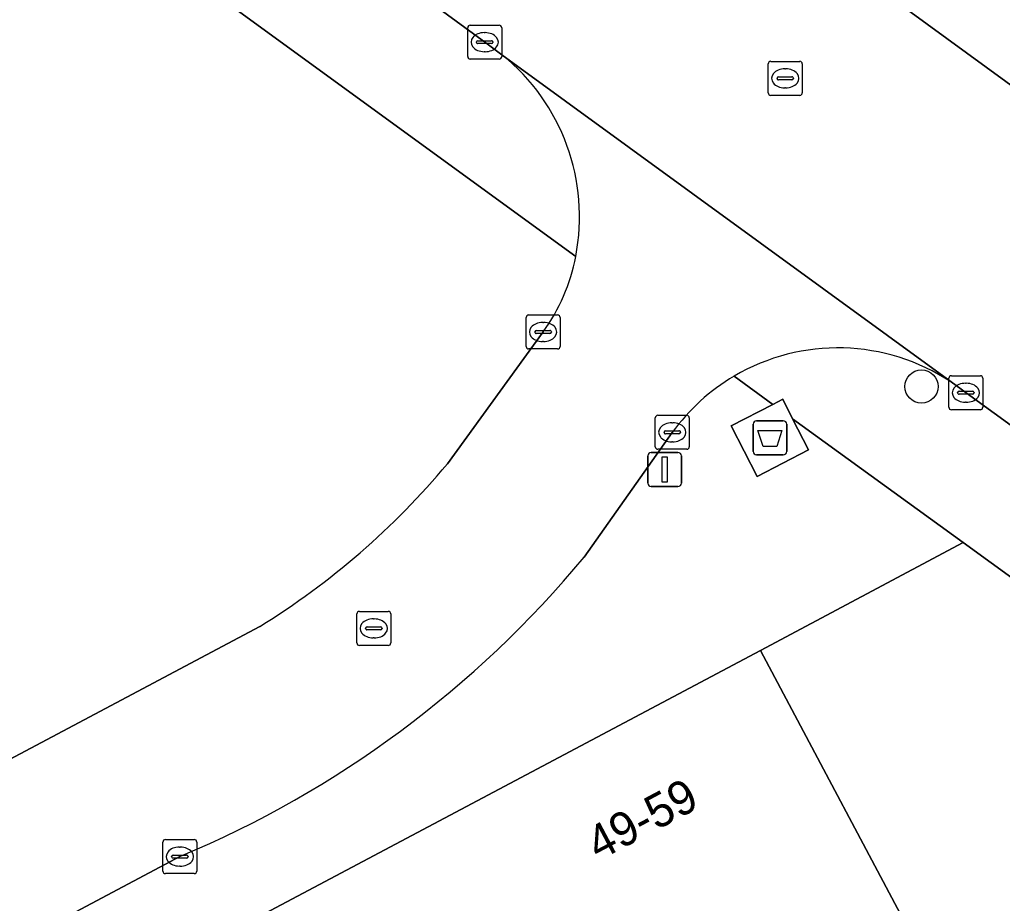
# Model space of a CAD drawing. Extents: x 159674 to 160531, y 382172 to 382904.
# Drawn here: x 160017.62 to 160046.54, y 382332.4 to 382358.39 of the extents above; entities that cross this region are included whole.
import ezdxf

# ---------------------------------------------------------------- set-up
doc = ezdxf.new("R2010")
doc.units = 0
for name, color, linetype in [('IMGEO_Afval_apart_plaats', 7, 'Continuous'), ('IMGEO_Boom', 7, 'Continuous'), ('IMGEO_Groenvoorziening', 7, 'Continuous'), ('IMGEO_Kolk', 7, 'Continuous'), ('IMGEO_Lichtmast', 7, 'Continuous'), ('IMGEO_Pand', 7, 'Continuous'), ('IMGEO_Pand_nummerreeks', 7, 'Continuous'), ('IMGEO_Rijbaan_lokaal_gesloten', 7, 'Continuous'), ('IMGEO_Rijbaan_lokaal_open', 7, 'Continuous'), ('IMGEO_Rioolput', 7, 'Continuous'), ('IMGEO_Voetpad_gesloten', 7, 'Continuous'), ('IMGEO_Voetpad_open', 7, 'Continuous')]:
    doc.layers.add(name, color=color, linetype=linetype)

msp = doc.modelspace()

# ---------------------------------------------------------------- linework, layer by layer
at = {"layer": 'IMGEO_Afval_apart_plaats'}
for p, q in [((160039.202, 382345.693), (160039.202, 382346.493)), ((160039.202, 382346.493), (160039.202, 382345.693)), ((160039.302, 382346.593), (160040.092, 382346.593)), ((160040.092, 382346.593), (160039.302, 382346.593)), ((160040.192, 382346.493), (160040.192, 382345.693)), ((160040.192, 382345.693), (160040.192, 382346.493)), ((160040.092, 382345.593), (160039.302, 382345.593)), ((160039.302, 382345.593), (160040.092, 382345.593))]:
    msp.add_line(p, q, dxfattribs=at)
msp.add_lwpolyline([(160039.345, 382346.307), (160040.049, 382346.307), (160039.9, 382345.837), (160039.494, 382345.837), (160039.345, 382346.307)], dxfattribs=at)
for centre, start, end in [((160039.302, 382346.493), 90, 180), ((160039.302, 382346.493), 90, 180), ((160040.092, 382346.493), 0, 90), ((160040.092, 382346.493), 360, 90), ((160039.302, 382345.693), 180, 270), ((160039.302, 382345.693), 180, 270), ((160040.092, 382345.693), 270, 0), ((160040.092, 382345.693), 270, 0)]:
    msp.add_arc(centre, 0.1, start, end, dxfattribs=at)
at = {"layer": 'IMGEO_Boom'}
msp.add_circle((160044.157, 382347.602), 0.489, dxfattribs=at)
at = {"layer": 'IMGEO_Groenvoorziening'}
for points in [[(160033.982, 382351.425), (160006.646, 382371.299), (160000.468, 382368.176), (160005.403, 382358.937), (160000, 382356.044), (159989.896, 382350.653), (159974.368, 382342.369), (159958.839, 382334.084), (159943.311, 382325.8), (159938.381, 382335.041), (159938.238, 382335.298), (159928.126, 382329.843), (159949.672, 382314.284), (159964.599, 382303.191), (159975.985, 382309.171), (159974.461, 382312.133), (159975.28, 382312.603), (159974.356, 382314.464), (159976.287, 382315.345), (159977.115, 382313.657), (159977.738, 382314.014)], [(160030.204, 382345.326), (160033.024, 382349.211)], [(160069.876, 382317.999), (160071.602, 382320.568), (160072.224, 382321.861), (160072.647, 382323.232), (160045.381, 382343.017), (160039.422, 382339.84), (160044.297, 382330.659), (160028.751, 382322.408), (160013.206, 382314.156), (160000, 382307.147), (159997.66, 382305.905), (159982.114, 382297.653), (159977.237, 382306.837), (159966.979, 382301.422), (160000, 382277.384), (160003.473, 382274.856), (160014.527, 382280.815), (160013.011, 382283.689), (160015.445, 382285.033)], [(159998.879, 382326.843), (160000, 382327.438), (160010.873, 382333.212), (160009.916, 382335.059), (160011.76, 382336.052), (160012.767, 382334.217), (160024.689, 382340.548)]]:
    msp.add_lwpolyline(points, dxfattribs=at)
for centre, radius, start, end in [((160028.662, 382352.413), 5.41, 323.7202, 349.4834), ((160012.678, 382359.984), 22.848, 301.7159, 320.0931)]:
    msp.add_arc(centre, radius, start, end, dxfattribs=at)
at = {"layer": 'IMGEO_Kolk'}
for p, q in [((160030.804, 382357.306), (160030.804, 382358.158)), ((160030.879, 382358.232), (160031.731, 382358.232)), ((160031.292, 382358.012), (160031.317, 382358.012)), ((160031.805, 382358.158), (160031.805, 382357.306)), ((160031.063, 382357.726), (160031.063, 382357.738)), ((160031.501, 382357.689), (160031.103, 382357.689)), ((160031.106, 382357.775), (160031.504, 382357.775)), ((160031.547, 382357.738), (160031.547, 382357.726)), ((160031.315, 382357.452), (160031.29, 382357.452)), ((160031.731, 382357.232), (160030.879, 382357.232)), ((160032.522, 382348.781), (160032.522, 382349.633)), ((160032.597, 382349.707), (160033.449, 382349.707)), ((160033.523, 382349.633), (160033.523, 382348.781)), ((160033.01, 382349.487), (160033.035, 382349.487)), ((160032.781, 382349.201), (160032.781, 382349.213)), ((160033.219, 382349.164), (160032.821, 382349.164)), ((160032.824, 382349.25), (160033.222, 382349.25)), ((160033.265, 382349.213), (160033.265, 382349.201)), ((160033.033, 382348.927), (160033.008, 382348.927)), ((160033.449, 382348.707), (160032.597, 382348.707)), ((160044.963, 382346.993), (160044.963, 382347.845)), ((160045.038, 382347.919), (160045.89, 382347.919)), ((160045.964, 382347.845), (160045.964, 382346.993)), ((160045.451, 382347.699), (160045.476, 382347.699)), ((160045.222, 382347.413), (160045.222, 382347.425)), ((160045.66, 382347.376), (160045.262, 382347.376)), ((160045.265, 382347.462), (160045.663, 382347.462)), ((160045.706, 382347.425), (160045.706, 382347.413)), ((160045.474, 382347.139), (160045.449, 382347.139)), ((160036.397, 382346.757), (160037.249, 382346.757)), ((160045.89, 382346.919), (160045.038, 382346.919)), ((160036.322, 382345.831), (160036.322, 382346.683)), ((160036.81, 382346.537), (160036.835, 382346.537)), ((160037.323, 382346.683), (160037.323, 382345.831)), ((160036.581, 382346.251), (160036.581, 382346.263)), ((160037.019, 382346.214), (160036.621, 382346.214)), ((160036.624, 382346.3), (160037.022, 382346.3)), ((160037.065, 382346.263), (160037.065, 382346.251)), ((160036.833, 382345.977), (160036.808, 382345.977)), ((160037.249, 382345.757), (160036.397, 382345.757)), ((160021.906, 382334.276), (160022.758, 382334.276)), ((160021.831, 382333.35), (160021.831, 382334.202)), ((160022.319, 382334.056), (160022.344, 382334.056)), ((160022.832, 382334.202), (160022.832, 382333.35)), ((160022.09, 382333.77), (160022.09, 382333.782)), ((160022.528, 382333.733), (160022.13, 382333.733)), ((160022.133, 382333.819), (160022.531, 382333.819)), ((160022.574, 382333.782), (160022.574, 382333.77)), ((160022.342, 382333.496), (160022.317, 382333.496)), ((160022.758, 382333.276), (160021.906, 382333.276))]:
    msp.add_line(p, q, dxfattribs=at)
for points in [[(160030.804, 382357.306), (160030.804, 382358.158)], [(160030.879, 382358.232), (160031.731, 382358.232)], [(160031.805, 382358.158), (160031.805, 382357.306)], [(160031.731, 382357.232), (160030.879, 382357.232)], [(160032.522, 382348.781), (160032.522, 382349.633)], [(160032.597, 382349.707), (160033.449, 382349.707)], [(160033.523, 382349.633), (160033.523, 382348.781)], [(160033.449, 382348.707), (160032.597, 382348.707)], [(160044.963, 382346.993), (160044.963, 382347.845)], [(160045.038, 382347.919), (160045.89, 382347.919)], [(160045.964, 382347.845), (160045.964, 382346.993)], [(160036.397, 382346.757), (160037.249, 382346.757)], [(160045.89, 382346.919), (160045.038, 382346.919)], [(160036.322, 382345.831), (160036.322, 382346.683)], [(160037.323, 382346.683), (160037.323, 382345.831)], [(160037.249, 382345.757), (160036.397, 382345.757)], [(160021.906, 382334.276), (160022.758, 382334.276)], [(160021.831, 382333.35), (160021.831, 382334.202)], [(160022.832, 382334.202), (160022.832, 382333.35)], [(160022.758, 382333.276), (160021.906, 382333.276)]]:
    msp.add_lwpolyline(points, dxfattribs=at)
for centre, radius, start, end in [((160030.881, 382358.156), 0.0765, 91.552, 178.448), ((160030.881, 382358.156), 0.0765, 91.552, 178.448), ((160031.729, 382358.156), 0.0765, 1.552, 88.448), ((160031.729, 382358.156), 0.0765, 1.552, 88.448), ((160031.103, 382357.735), 0.0403, 85.8775, 175.7526), ((160031.1, 382357.725), 0.0366, 178.938, 274.7102), ((160031.504, 382357.732), 0.043, 264.8664, 352.4533), ((160031.508, 382357.737), 0.0386, 1.7309, 96.639), ((160030.881, 382357.308), 0.0765, 181.552, 268.448), ((160030.881, 382357.308), 0.0765, 181.552, 268.448), ((160031.729, 382357.308), 0.0765, 271.552, 358.448), ((160031.729, 382357.308), 0.0765, 271.552, 358.448), ((160032.599, 382349.631), 0.0765, 91.552, 178.448), ((160032.599, 382349.631), 0.0765, 91.552, 178.448), ((160033.447, 382349.631), 0.0765, 1.552, 88.448), ((160033.447, 382349.631), 0.0765, 1.552, 88.448), ((160032.821, 382349.21), 0.0403, 85.8775, 175.7526), ((160032.818, 382349.2), 0.0366, 178.938, 274.7102), ((160033.222, 382349.207), 0.043, 264.8664, 352.4533), ((160033.226, 382349.212), 0.0386, 1.7309, 96.639), ((160032.599, 382348.783), 0.0765, 181.552, 268.448), ((160032.599, 382348.783), 0.0765, 181.552, 268.448), ((160033.447, 382348.783), 0.0765, 271.552, 358.448), ((160033.447, 382348.783), 0.0765, 271.552, 358.448), ((160045.04, 382347.843), 0.0765, 91.552, 178.448), ((160045.04, 382347.843), 0.0765, 91.552, 178.448), ((160045.888, 382347.843), 0.0765, 1.552, 88.448), ((160045.888, 382347.843), 0.0765, 1.552, 88.448), ((160045.262, 382347.422), 0.0403, 85.8775, 175.7526), ((160045.259, 382347.412), 0.0366, 178.938, 274.7102), ((160045.663, 382347.419), 0.043, 264.8664, 352.4533), ((160045.667, 382347.424), 0.0386, 1.7309, 96.639), ((160045.04, 382346.995), 0.0765, 181.552, 268.448), ((160045.04, 382346.995), 0.0765, 181.552, 268.448), ((160045.888, 382346.995), 0.0765, 271.552, 358.448), ((160045.888, 382346.995), 0.0765, 271.552, 358.448), ((160036.399, 382346.681), 0.0765, 91.552, 178.448), ((160036.399, 382346.681), 0.0765, 91.552, 178.448), ((160037.247, 382346.681), 0.0765, 1.552, 88.448), ((160037.247, 382346.681), 0.0765, 1.552, 88.448), ((160036.621, 382346.26), 0.0403, 85.8775, 175.7526), ((160036.618, 382346.25), 0.0366, 178.938, 274.7102), ((160037.022, 382346.257), 0.043, 264.8664, 352.4533), ((160037.026, 382346.262), 0.0386, 1.7309, 96.639), ((160036.399, 382345.833), 0.0765, 181.552, 268.448), ((160036.399, 382345.833), 0.0765, 181.552, 268.448), ((160037.247, 382345.833), 0.0765, 271.552, 358.448), ((160037.247, 382345.833), 0.0765, 271.552, 358.448), ((160021.908, 382334.2), 0.0765, 91.552, 178.448), ((160021.908, 382334.2), 0.0765, 91.552, 178.448), ((160022.756, 382334.2), 0.0765, 1.552, 88.448), ((160022.756, 382334.2), 0.0765, 1.552, 88.448), ((160022.13, 382333.779), 0.0403, 85.8775, 175.7526), ((160022.127, 382333.769), 0.0366, 178.938, 274.7102), ((160022.531, 382333.776), 0.043, 264.8664, 352.4533), ((160022.535, 382333.781), 0.0386, 1.7309, 96.639), ((160021.908, 382333.352), 0.0765, 181.552, 268.448), ((160021.908, 382333.352), 0.0765, 181.552, 268.448), ((160022.756, 382333.352), 0.0765, 271.552, 358.448), ((160022.756, 382333.352), 0.0765, 271.552, 358.448)]:
    msp.add_arc(centre, radius, start, end, dxfattribs=at)
for centre, major_axis, ratio, start_param, end_param in [((160031.291, 382357.732), (-0.387, 0.002), 0.722429, 4.712389, 7.853982), ((160031.316, 382357.732), (-0.39, 0.002), 0.717154, 1.570796, 4.712389), ((160033.009, 382349.207), (-0.387, 0.002), 0.722429, 4.712389, 7.853982), ((160033.034, 382349.207), (-0.39, 0.002), 0.717154, 1.570796, 4.712389), ((160045.45, 382347.419), (-0.387, 0.002), 0.722429, 4.712389, 7.853982), ((160045.475, 382347.419), (-0.39, 0.002), 0.717154, 1.570796, 4.712389), ((160036.809, 382346.257), (-0.387, 0.002), 0.722429, 4.712389, 7.853982), ((160036.834, 382346.257), (-0.39, 0.002), 0.717154, 1.570796, 4.712389), ((160022.318, 382333.776), (-0.387, 0.002), 0.722429, 4.712389, 7.853982), ((160022.343, 382333.776), (-0.39, 0.002), 0.717154, 1.570796, 4.712389)]:
    msp.add_ellipse(centre, major_axis=major_axis, ratio=ratio, start_param=start_param, end_param=end_param, dxfattribs=at)
at = {"layer": 'IMGEO_Lichtmast'}
for p, q in [((160036.102, 382344.76), (160036.102, 382345.56)), ((160036.102, 382345.56), (160036.102, 382344.76)), ((160036.202, 382345.66), (160036.992, 382345.66)), ((160036.992, 382345.66), (160036.202, 382345.66)), ((160037.092, 382345.56), (160037.092, 382344.76)), ((160037.092, 382344.76), (160037.092, 382345.56)), ((160036.992, 382344.66), (160036.202, 382344.66)), ((160036.202, 382344.66), (160036.992, 382344.66))]:
    msp.add_line(p, q, dxfattribs=at)
msp.add_lwpolyline([(160036.522, 382345.535), (160036.672, 382345.535), (160036.672, 382344.785), (160036.522, 382344.785), (160036.522, 382345.535)], dxfattribs=at)
for centre, start, end in [((160036.202, 382345.56), 90, 180), ((160036.202, 382345.56), 90, 180), ((160036.992, 382345.56), 0, 90), ((160036.992, 382345.56), 360, 90), ((160036.202, 382344.76), 180, 270), ((160036.202, 382344.76), 180, 270), ((160036.992, 382344.76), 270, 0), ((160036.992, 382344.76), 270, 0)]:
    msp.add_arc(centre, 0.1, start, end, dxfattribs=at)
at = {"layer": 'IMGEO_Pand'}
msp.add_lwpolyline([(160028.751, 382322.408), (160044.297, 382330.659), (160039.422, 382339.84), (160023.876, 382331.589)], close=True, dxfattribs=at)
at = {"layer": 'IMGEO_Rijbaan_lokaal_gesloten'}
for points in [[(159969.32, 382402.798), (159992.637, 382385.919), (159992.936, 382385.697), (160000, 382380.567), (160006.662, 382375.729), (160031.337, 382357.71), (160031.812, 382357.364), (160045.029, 382347.737), (160045.468, 382347.417), (160070.304, 382329.392), (160079.622, 382322.53)], [(160078.11, 382333.649), (160000, 382390.554)]]:
    msp.add_lwpolyline(points, dxfattribs=at)
at = {"layer": 'IMGEO_Rijbaan_lokaal_open'}
for points in [[(160045.029, 382347.737), (160031.812, 382357.364)], [(160033.024, 382349.211), (160030.204, 382345.326)], [(160034.231, 382342.588), (160036.822, 382346.252)], [(160024.689, 382340.548), (160012.767, 382334.217), (160010.873, 382333.212), (160000, 382327.438), (159998.879, 382326.843), (159979.237, 382316.488)], [(159977.738, 382314.014), (159977.115, 382313.657), (159975.28, 382312.603), (159974.461, 382312.133), (159975.985, 382309.171), (160000, 382321.916), (160022.355, 382333.786)]]:
    msp.add_lwpolyline(points, dxfattribs=at)
for centre, radius, start, end in [((160027.972, 382352.595), 6.123, 348.9859, 51.1569), ((160028.662, 382352.413), 5.41, 323.7202, 349.4834), ((160041.701, 382342.706), 6.032, 56.5146, 120.4531), ((160041.705, 382342.704), 6.036, 120.4713, 143.9946), ((160012.678, 382359.984), 22.848, 301.7159, 320.0931), ((160010.342, 382362.407), 31.04, 292.7689, 320.3197)]:
    msp.add_arc(centre, radius, start, end, dxfattribs=at)
at = {"layer": 'IMGEO_Rioolput'}
for p, q in [((160039.722, 382357.168), (160040.574, 382357.168)), ((160039.647, 382356.242), (160039.647, 382357.094)), ((160040.135, 382356.948), (160040.16, 382356.948)), ((160040.648, 382357.094), (160040.648, 382356.242)), ((160039.906, 382356.662), (160039.906, 382356.674)), ((160040.344, 382356.625), (160039.946, 382356.625)), ((160039.949, 382356.711), (160040.347, 382356.711)), ((160040.39, 382356.674), (160040.39, 382356.662)), ((160040.158, 382356.388), (160040.133, 382356.388)), ((160040.574, 382356.168), (160039.722, 382356.168)), ((160027.54, 382340.061), (160027.54, 382340.913)), ((160027.615, 382340.987), (160028.467, 382340.987)), ((160028.541, 382340.913), (160028.541, 382340.061)), ((160028.028, 382340.767), (160028.053, 382340.767)), ((160027.799, 382340.481), (160027.799, 382340.493)), ((160028.237, 382340.444), (160027.839, 382340.444)), ((160027.842, 382340.53), (160028.24, 382340.53)), ((160028.283, 382340.493), (160028.283, 382340.481)), ((160028.051, 382340.207), (160028.026, 382340.207)), ((160028.467, 382339.987), (160027.615, 382339.987))]:
    msp.add_line(p, q, dxfattribs=at)
for points in [[(160039.722, 382357.168), (160040.574, 382357.168)], [(160039.647, 382356.242), (160039.647, 382357.094)], [(160040.648, 382357.094), (160040.648, 382356.242)], [(160040.574, 382356.168), (160039.722, 382356.168)], [(160027.54, 382340.061), (160027.54, 382340.913)], [(160027.615, 382340.987), (160028.467, 382340.987)], [(160028.541, 382340.913), (160028.541, 382340.061)], [(160028.467, 382339.987), (160027.615, 382339.987)]]:
    msp.add_lwpolyline(points, dxfattribs=at)
for centre, radius, start, end in [((160039.724, 382357.092), 0.0765, 91.552, 178.448), ((160039.724, 382357.092), 0.0765, 91.552, 178.448), ((160040.572, 382357.092), 0.0765, 1.552, 88.448), ((160040.572, 382357.092), 0.0765, 1.552, 88.448), ((160039.946, 382356.671), 0.0403, 85.8775, 175.7526), ((160039.943, 382356.661), 0.0366, 178.938, 274.7102), ((160040.347, 382356.668), 0.043, 264.8664, 352.4533), ((160040.351, 382356.673), 0.0386, 1.7309, 96.639), ((160039.724, 382356.244), 0.0765, 181.552, 268.448), ((160039.724, 382356.244), 0.0765, 181.552, 268.448), ((160040.572, 382356.244), 0.0765, 271.552, 358.448), ((160040.572, 382356.244), 0.0765, 271.552, 358.448), ((160027.617, 382340.911), 0.0765, 91.552, 178.448), ((160027.617, 382340.911), 0.0765, 91.552, 178.448), ((160028.465, 382340.911), 0.0765, 1.552, 88.448), ((160028.465, 382340.911), 0.0765, 1.552, 88.448), ((160027.839, 382340.49), 0.0403, 85.8775, 175.7526), ((160027.836, 382340.48), 0.0366, 178.938, 274.7102), ((160028.24, 382340.487), 0.043, 264.8664, 352.4533), ((160028.244, 382340.492), 0.0386, 1.7309, 96.639), ((160027.617, 382340.063), 0.0765, 181.552, 268.448), ((160027.617, 382340.063), 0.0765, 181.552, 268.448), ((160028.465, 382340.063), 0.0765, 271.552, 358.448), ((160028.465, 382340.063), 0.0765, 271.552, 358.448)]:
    msp.add_arc(centre, radius, start, end, dxfattribs=at)
for centre, major_axis, ratio, start_param, end_param in [((160040.134, 382356.668), (-0.387, 0.002), 0.722429, 4.712389, 7.853982), ((160040.159, 382356.668), (-0.39, 0.002), 0.717154, 1.570796, 4.712389), ((160028.027, 382340.487), (-0.387, 0.002), 0.722429, 4.712389, 7.853982), ((160028.052, 382340.487), (-0.39, 0.002), 0.717154, 1.570796, 4.712389)]:
    msp.add_ellipse(centre, major_axis=major_axis, ratio=ratio, start_param=start_param, end_param=end_param, dxfattribs=at)
at = {"layer": 'IMGEO_Voetpad_gesloten'}
msp.add_lwpolyline([(160040.366, 382346.657), (160040.073, 382347.226), (160039.785, 382347.078), (160038.558, 382346.447), (160039.322, 382344.96), (160040.837, 382345.739)], close=True, dxfattribs=at)
at = {"layer": 'IMGEO_Voetpad_open'}
for points in [[(159979.132, 382410.544), (159976.539, 382407.646), (159977.556, 382406.905), (159996.317, 382393.238), (159996.929, 382394.079), (159999.787, 382391.997), (159999.175, 382391.156), (160000, 382390.554), (160078.11, 382333.649)], [(160000.044, 382376.097), (160006.646, 382371.299), (160033.982, 382351.425)], [(160031.812, 382357.364), (160031.337, 382357.71), (160006.662, 382375.729)], [(160022.355, 382333.786), (160000, 382321.916), (159975.985, 382309.171), (159964.599, 382303.191), (159966.979, 382301.422), (159977.237, 382306.837), (159992.783, 382315.088), (160000, 382318.918), (160008.329, 382323.339), (160023.876, 382331.589), (160039.422, 382339.84), (160045.381, 382343.017), (160040.366, 382346.657), (160040.837, 382345.739), (160039.322, 382344.96), (160038.558, 382346.447), (160039.785, 382347.078), (160038.644, 382347.906)], [(160038.644, 382347.906), (160039.785, 382347.078), (160040.073, 382347.226), (160040.366, 382346.657), (160045.381, 382343.017), (160072.647, 382323.232)], [(160070.304, 382329.392), (160045.468, 382347.417), (160045.029, 382347.737)], [(160036.822, 382346.252), (160034.231, 382342.588)]]:
    msp.add_lwpolyline(points, dxfattribs=at)
for centre, radius, start, end in [((160027.972, 382352.595), 6.123, 348.9859, 51.1569), ((160041.701, 382342.706), 6.032, 56.5146, 120.4531), ((160041.705, 382342.704), 6.036, 120.4713, 143.9946), ((160010.342, 382362.407), 31.04, 292.7689, 320.3197)]:
    msp.add_arc(centre, radius, start, end, dxfattribs=at)

# ---------------------------------------------------------------- texts
at = {"layer": 'IMGEO_Pand_nummerreeks'}
msp.add_text('49-59', height=1, rotation=27.958, dxfattribs=at).set_placement((160034.651, 382333.636))

doc.saveas('drawing.dxf')
